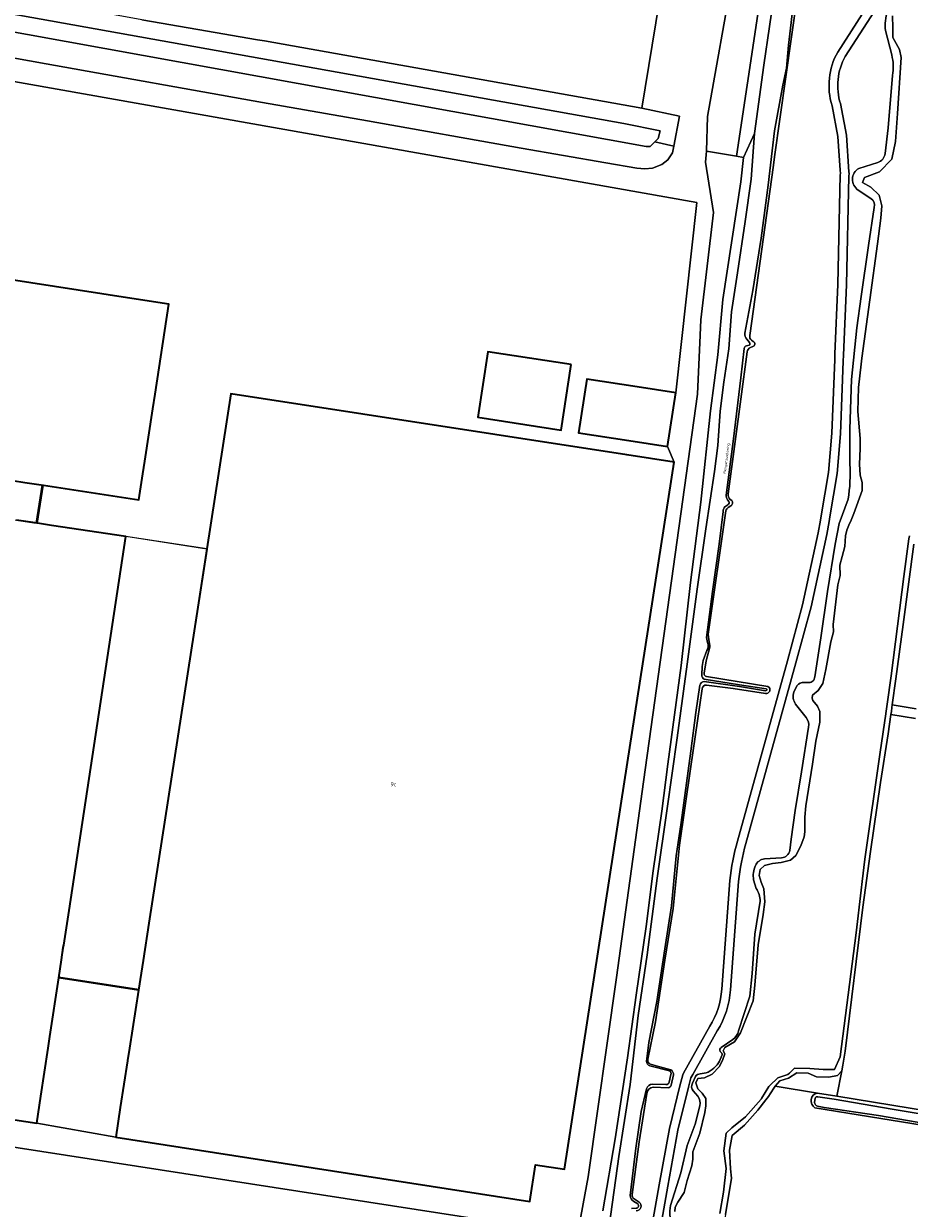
# Model space of a CAD drawing. Header units: metres. Extents: x 149984 to 156489, y 469398 to 478068.
# Tile 622 of 656: x 154388 to 154685, y 470857 to 471254. Entities that reach past the tile are written whole.
import ezdxf
from ezdxf.enums import TextEntityAlignment as Align

# ---------------------------------------------------------------- set-up
doc = ezdxf.new("R2010")
doc.units = ezdxf.units.M
doc.header["$LTSCALE"] = 0.75
for name, color, linetype, lineweight in [('B-WE-GK-BESCHOEIING-G', 252, 'GK-BESCHOEIING-SO', 18), ('B-WE-GR-BEPLANTING_CULTUUR_BOSPLANTSOEN-GV', 252, 'Continuous', 18), ('B-WE-GR-GRAS-GV', 252, 'Continuous', 13), ('B-WE-OG-BEBOUWING-GV', 6, 'Continuous', 35), ('B-WE-OG-BEBOUWING-T18', 1, 'Continuous', 18), ('B-WE-OG-BEBOUWING_LUIFEL-GV', 6, 'Continuous', 18), ('B-WE-OG-BEBOUWING_OVERBOUWING-GV', 6, 'Continuous', 18), ('B-WE-OG-TERREIN_BEGROEID-GV', 252, 'Continuous', 18), ('B-WE-OG-TERREIN_ERF-GV', 252, 'Continuous', 18), ('B-WE-OG-TERREIN_OEVER-GV', 252, 'Continuous', 18), ('B-WE-OG-TOPOGRAFIE-T18', 7, 'Continuous', 18), ('B-WE-OG-WATER-GV', 252, 'Continuous', 18), ('B-WE-OG-WATER_MEER-GV', 252, 'Continuous', 18), ('B-WE-OG-WATER_SLOOT-GV', 252, 'Continuous', 18), ('B-WE-OG-WEG-GV', 252, 'Continuous', 18), ('B-WE-VH-GESLOTENVERHARDING_ASFALT-GV', 252, 'Continuous', 18), ('B-WE-VH-GESLOTENVERHARDING_BETON-GV', 252, 'Continuous', 18)]:
    doc.layers.add(name, color=color, linetype=linetype, lineweight=lineweight)
doc.styles.add('NLCS-ISO-M500-T18', font='NLCS-ISO.ttf', dxfattribs={"height": 0.9})
doc.styles.add('NLCS-ISO-M750-T18', font='NLCS-ISO.ttf', dxfattribs={"height": 1.35})
doc.linetypes.add('GK-BESCHOEIING-SO', pattern='A,18,-3,[1,NLCS.SHX,S=0.6,R=0,X=0,Y=0],-3', length=24)

msp = doc.modelspace()

# ---------------------------------------------------------------- linework, layer by layer
at = {"layer": 'B-WE-GK-BESCHOEIING-G', "flags": 128}
msp.add_lwpolyline([(154633.251, 471217.092), (154636.444, 471239.922), (154640.198, 471265.95), (154643.562, 471289.927)], dxfattribs=at)
at = {"layer": 'B-WE-GR-BEPLANTING_CULTUUR_BOSPLANTSOEN-GV', "flags": 128}
msp.add_lwpolyline([(154626.132, 471271.03), (154617.592, 471222.715), (154617.269, 471211.071), (154627.302, 471209.414), (154634.431, 471256.962)], dxfattribs=at)
at = {"layer": 'B-WE-GR-GRAS-GV', "flags": 128}
for points in [[(154686.669, 471079.519), (154683.078, 471052.585), (154680.654, 471034.449), (154679.462, 471025.722), (154687.505, 471024.378)], [(154687.505, 471024.378), (154679.462, 471025.722), (154679.349, 471024.893), (154679.162, 471023.529), (154679.028, 471022.546), (154679.019, 471022.482), (154687.188, 471021.109)], [(154687.188, 471021.109), (154679.019, 471022.482), (154678.14, 471016.044), (154675.536, 470999.704), (154672.125, 470976.63), (154669.611, 470958.045), (154663.722, 470909.824), (154662.898, 470905.066), (154662.53, 470903.179), (154660.874, 470894.682), (154710.047, 470886.723)], [(154654.426, 470895.726), (154640.244, 470898.022), (154640.025, 470897.683), (154638.572, 470895.442), (154638.003, 470894.564), (154637.158, 470893.494), (154634.439, 470890.046), (154629.921, 470885.019), (154625.848, 470881.519), (154624.894, 470876.619), (154625.276, 470870.383), (154625.657, 470867.265), (154623.628, 470855.09), (154623.401, 470853.726), (154631.122, 470852.287)], [(155219.73, 470756.177), (155229.332, 470754.599), (155230.523, 470754.282), (155231.396, 470757.702), (155231.48, 470758.601), (155231.593, 470759.808), (155231.721, 470761.177), (155232.408, 470768.525), (155234.979, 470796.006), (155234.335, 470797.016), (155234.141, 470797.047), (154653.558, 470890.844)]]:
    msp.add_lwpolyline(points, dxfattribs=at)
msp.add_lwpolyline([(154662.53, 470903.179), (154661.082, 470901.662), (154658.209, 470901.123), (154654.079, 470901.213), (154651.295, 470902.38), (154647.524, 470902.47), (154644.741, 470900.764), (154641.778, 470899.866), (154640.244, 470898.022), (154654.426, 470895.726), (154660.874, 470894.682)], close=True, dxfattribs=at)
at = {"layer": 'B-WE-GR-GRAS-GV'}
msp.add_lwpolyline([(154653.558, 470890.844, -0.7086141), (154654.426, 470895.726)], format="xyb", dxfattribs=at)
at = {"layer": 'B-WE-OG-BEBOUWING-GV', "flags": 128}
for points in [[(154384.762, 471100.841), (154388.895, 471100.206), (154395.06, 471099.259), (154427.081, 471094.342), (154428.416, 471103.039), (154429.069, 471107.29), (154431.771, 471124.885), (154432.515, 471129.729), (154437.141, 471159.86), (154418.952, 471162.666), (154414.602, 471163.337), (154382.97, 471168.216)], [(154238.301, 470909.054), (154392.831, 470885.664), (154394.209, 470894.745), (154396.633, 470910.725), (154397.229, 470914.649), (154400.217, 470934.346), (154401.13, 470940.364), (154401.755, 470944.485), (154401.87, 470945.24), (154403.673, 470956.833), (154422.72, 471082.05), (154397.752, 471085.838), (154393.13, 471086.539), (154386.089, 471087.608)]]:
    msp.add_lwpolyline(points, dxfattribs=at)
for points in [[(154571.871, 471139.679), (154543.925, 471143.949), (154540.571, 471122.004), (154568.517, 471117.733)], [(154593.991, 471132.202), (154577.091, 471134.784), (154574.349, 471116.842), (154591.249, 471114.26), (154604.161, 471112.287), (154606.902, 471130.229)], [(154423.281, 470906.582), (154420.853, 470890.956), (154419.296, 470880.934), (154558.012, 470859.383), (154559.933, 470871.745), (154569.646, 470870.236), (154589.806, 471000), (154606.424, 471106.966), (154590.51, 471109.418), (154457.842, 471129.862), (154449.84, 471077.935), (154449.827, 471077.852), (154430.442, 470952.674), (154428.502, 470940.188), (154427.827, 470935.841), (154426.949, 470930.192), (154423.934, 470910.787), (154423.299, 470906.697)]]:
    msp.add_lwpolyline(points, close=True, dxfattribs=at)
at = {"layer": 'B-WE-OG-BEBOUWING_LUIFEL-GV', "flags": 128}
for points in [[(154339.639, 471094.656), (154392.706, 471086.604), (154394.636, 471099.324), (154341.607, 471107.468)], [(154422.72, 471082.05), (154400.261, 470934.638), (154426.996, 470930.495), (154449.838, 471077.925)]]:
    msp.add_lwpolyline(points, close=True, dxfattribs=at)
at = {"layer": 'B-WE-OG-BEBOUWING_OVERBOUWING-GV', "flags": 128}
for points in [[(154393.13, 471086.539), (154395.06, 471099.259), (154388.895, 471100.206), (154384.762, 471100.841), (154341.278, 471107.519), (154339.333, 471094.702), (154345.449, 471093.774), (154346.26, 471093.651), (154350.579, 471092.996), (154350.93, 471092.943), (154381.111, 471088.363), (154381.84, 471088.253), (154386.089, 471087.608)], [(154401.13, 470940.364), (154400.217, 470934.346), (154426.949, 470930.192), (154427.827, 470935.841), (154428.502, 470940.188), (154430.442, 470952.674), (154449.827, 471077.852), (154422.72, 471082.05), (154403.673, 470956.833), (154401.87, 470945.24), (154401.755, 470944.485)]]:
    msp.add_lwpolyline(points, close=True, dxfattribs=at)
at = {"layer": 'B-WE-OG-TERREIN_BEGROEID-GV', "flags": 128}
msp.add_lwpolyline([(154582.541, 470856.261), (154586.641, 470880.418), (154590.759, 470907.548), (154593.646, 470928.57), (154597.009, 470951.52), (154599.32, 470970.209), (154602.248, 470990.132), (154604.289, 471005.921), (154608.755, 471038.918), (154611.913, 471066.72), (154615.309, 471093.627), (154618.607, 471124.171), (154621.012, 471142.966), (154622.731, 471161.445), (154628.69, 471200.9), (154629.676, 471209.034), (154627.302, 471209.414), (154617.269, 471211.071), (154616.897, 471207.461), (154619.532, 471190.617), (154615.3, 471154.62), (154615.154, 471149.492), (154614.238, 471129.783), (154596.169, 471000), (154587.039, 470934.426), (154577.531, 470867.751), (154573.999, 470848.407)], dxfattribs=at)
at = {"layer": 'B-WE-OG-TERREIN_ERF-GV', "flags": 128}
for points in [[(154386.089, 471087.608), (154393.13, 471086.539), (154397.752, 471085.838), (154422.72, 471082.05), (154403.673, 470956.833), (154401.87, 470945.24), (154401.755, 470944.485), (154401.13, 470940.364), (154400.217, 470934.346), (154397.229, 470914.649), (154396.633, 470910.725), (154394.209, 470894.745), (154392.831, 470885.664), (154419.296, 470880.934), (154420.853, 470890.956), (154423.281, 470906.582), (154423.299, 470906.697), (154423.934, 470910.787), (154426.949, 470930.192), (154427.827, 470935.841), (154428.502, 470940.188), (154430.442, 470952.674), (154449.827, 471077.852), (154449.84, 471077.935), (154457.842, 471129.862), (154590.51, 471109.418), (154606.424, 471106.966), (154604.161, 471112.287), (154591.249, 471114.26), (154574.349, 471116.842), (154577.091, 471134.784), (154593.991, 471132.202), (154606.902, 471130.229), (154613.995, 471193.986), (154045.35, 471294.683)], [(154428.063, 471255.136), (154446.86, 471251.881), (154466.827, 471248.4), (154469.106, 471248.022), (154595.52, 471225.554), (154603.693, 471275.247)], [(154382.97, 471168.216), (154414.602, 471163.337), (154418.952, 471162.666), (154437.141, 471159.86), (154432.515, 471129.729), (154431.771, 471124.885), (154429.069, 471107.29), (154428.416, 471103.039), (154427.081, 471094.342), (154395.06, 471099.259), (154388.895, 471100.206), (154384.762, 471100.841)]]:
    msp.add_lwpolyline(points, dxfattribs=at)
for points in [[(154571.871, 471139.679), (154568.517, 471117.733), (154540.571, 471122.004), (154543.925, 471143.949)], [(154175.121, 470877.436), (154362.265, 470847.109), (154546.312, 470817.457), (154569.43, 470813.758), (154573.999, 470848.407), (154145.072, 470914.769), (154140.26, 470884.202), (154140.151, 470883.821), (154139.967, 470883.149), (154145.981, 470882.171)]]:
    msp.add_lwpolyline(points, close=True, dxfattribs=at)
at = {"layer": 'B-WE-OG-TERREIN_OEVER-GV', "flags": 128}
for points in [[(154633.251, 471217.092), (154636.444, 471239.922), (154640.198, 471265.95), (154643.562, 471289.927), (154648.719, 471327.607), (154649.864, 471335.31), (154652.848, 471355.94), (154656.227, 471379.636), (154659.403, 471402.36), (154659.954, 471406.326), (154656.905, 471403.718), (154655.959, 471403.857), (154649.659, 471355.784), (154641.478, 471301.837), (154634.431, 471256.962), (154627.302, 471209.414), (154629.676, 471209.034)], [(154469.106, 471248.022), (154466.827, 471248.4), (154446.86, 471251.881), (154428.063, 471255.136), (154399.335, 471260.315), (154351.849, 471269.097), (154320.571, 471274.79), (154314.469, 471275.93), (154313.47, 471271.282), (154313.408, 471271.032), (154309.211, 471271.944), (154308.831, 471270.399), (154313.166, 471269.975), (154589.509, 471220.337), (154601.691, 471217.972), (154601.006, 471215.374), (154599.888, 471214.208), (154606.299, 471212.842), (154608.199, 471222.874), (154595.52, 471225.554)], [(154606.299, 471212.842), (154599.888, 471214.208), (154598.397, 471212.653), (154597.051, 471212.633), (154311.887, 471264.385), (154307.547, 471265.185), (154307.135, 471263.512), (154311.452, 471262.487), (154311.082, 471259.644), (154311.015, 471258.747), (154311.604, 471257.052), (154312.268, 471256.075), (154313.973, 471255.129), (154395.967, 471240.319), (154468.459, 471227.465), (154503.618, 471221.328), (154555.126, 471212.176), (154583.468, 471207.17), (154593.904, 471205.421), (154596.606, 471205.159), (154599.08, 471205.422), (154602.288, 471206.713), (154604.253, 471208.207), (154605.863, 471210.538)]]:
    msp.add_lwpolyline(points, close=True, dxfattribs=at)
for points in [[(154646.637, 471262.88), (154644.685, 471246.638), (154644.034, 471238.863), (154642.788, 471233.276), (154640.022, 471217.9), (154637.857, 471199.767), (154635.545, 471182.014), (154632.773, 471164.426), (154630.058, 471150.138)], [(154631.75, 471149.42), (154639.62, 471206.42), (154640.03, 471209.28), (154647.619, 471262.878)], [(154606.641, 470856.114), (154606.751, 470857.487), (154607.63, 470859.19), (154609.717, 470862.43), (154610.706, 470866.44), (154612.299, 470871.383), (154612.628, 470873.635), (154612.628, 470876.107), (154615.045, 470882.313), (154616.693, 470889.289), (154616.967, 470891.431), (154616.967, 470893.957), (154615.759, 470895.66), (154614.276, 470897.143), (154613.617, 470899.12), (154614.276, 470900.603), (154616.583, 470900.823), (154619.109, 470902.086), (154621.636, 470904.613), (154622.734, 470907.03), (154623.393, 470908.842), (154622.789, 470909.886), (154623.339, 470910.984), (154626.579, 470912.852), (154628.666, 470915.873), (154632.841, 470926.583), (154633.39, 470931.856), (154634.488, 470945.422), (154636.191, 470955.584), (154636.795, 470959.813), (154636.466, 470964.152), (154635.532, 470966.349), (154634.873, 470968.601), (154635.202, 470970.633), (154636.63, 470971.951), (154639.377, 470972.665), (154642.288, 470972.94), (154645.364, 470973.709), (154647.121, 470975.247), (154648.879, 470978.542), (154649.977, 470981.563), (154650.197, 470983.266), (154650.142, 470988.099), (154650.527, 470991.944), (154652.724, 471005.895), (154653.822, 471013.53), (154655.195, 471019.956), (154655.14, 471023.471), (154654.426, 471025.284), (154652.847, 471027.157), (154652.669, 471027.92), (154652.783, 471029.02), (154654.591, 471030.557), (154656.184, 471032.863), (154657.172, 471037.587), (154658.875, 471046.869), (154659.809, 471050.165), (154659.699, 471052.636), (154661.182, 471065.873), (154662.006, 471069.059), (154661.841, 471072.519), (154662.665, 471075.376), (154663.544, 471078.781), (154663.764, 471082.296), (154664.258, 471084.273), (154664.965, 471085.935), (154665.673, 471087.598), (154666.62, 471089.821), (154669.421, 471097.455), (154669.421, 471100.147), (154668.762, 471102.618), (154668.487, 471106.353), (154668.707, 471111.571), (154668.652, 471114.922), (154667.938, 471123.929), (154668.103, 471132.003), (154669.046, 471139.794), (154669.291, 471141.818), (154671.931, 471161.297), (154674.5, 471180.096), (154675.582, 471188.685), (154675.988, 471192.81), (154675.109, 471196.394), (154672.269, 471199.099), (154669.496, 471200.654), (154670.105, 471202.345), (154675.177, 471204.17), (154679.369, 471208.431), (154680.586, 471214.382), (154681.263, 471223.714), (154682.48, 471242.446), (154681.871, 471245.151), (154679.64, 471249.208), (154679.64, 471252.454), (154679.504, 471256.444)], [(154677.149, 471251.5), (154679.287, 471243.326)], [(154679.508, 471236.445), (154678.058, 471218.967), (154677.07, 471210.331)], [(154583.455, 470843.187), (154587.854, 470874.463), (154591.675, 470898.637), (154594.355, 470921.738), (154597.355, 470942.017), (154600.705, 470967.668), (154604.05, 470990.973), (154607.376, 471014.674), (154610.798, 471039.302), (154614.124, 471064.481), (154616.973, 471084.642), (154619.897, 471103.824), (154621.043, 471112.55), (154621.761, 471124.115), (154623.041, 471133.773), (154624.706, 471144.965), (154625.635, 471157.322), (154627.583, 471170.413), (154630.135, 471187.59), (154632.18, 471201.785), (154633.251, 471217.092), (154629.676, 471209.034), (154628.69, 471200.9), (154622.731, 471161.445), (154621.012, 471142.966), (154618.607, 471124.171), (154615.309, 471093.627), (154611.913, 471066.72), (154608.755, 471038.918), (154604.289, 471005.921), (154602.248, 470990.132), (154599.32, 470970.209), (154597.009, 470951.52), (154593.646, 470928.57), (154590.759, 470907.548), (154586.641, 470880.418), (154582.541, 470856.261)], [(154674.59, 471207.318), (154668.208, 471205.359)], [(154668.036, 471198.101), (154672.33, 471195.279)], [(154673.37, 471192.257), (154671.443, 471179.542), (154669.046, 471162.419), (154667.542, 471151.994), (154665.764, 471134.722), (154665.254, 471118.059), (154665.287, 471106.34)], [(154629.884, 471145.068), (154628.761, 471135.203), (154626.299, 471114.814), (154623.83, 471095.995)], [(154631.502, 471146.156), (154630.606, 471145.97)], [(154630.685, 471148.213), (154631.632, 471147.05)], [(154631.93, 471145.385), (154632.706, 471145.672)], [(154632.901, 471147.434), (154632.31, 471147.813)], [(154624.518, 471096.39), (154630.865, 471143.903)], [(154624.303, 471094.412), (154624.701, 471093.849)], [(154625.695, 471094.127), (154625.181, 471094.507)], [(154664.678, 471094.628), (154661.702, 471086.473), (154660.347, 471079.54), (154657.713, 471063.71), (154655.55, 471048.128), (154653.466, 471035.109)], [(154616.451, 471036.308), (154617.119, 471040.453), (154618.377, 471045.008), (154618.392, 471045.656), (154618.014, 471047.543), (154617.829, 471049.455), (154623.696, 471090.643)], [(154622.801, 471090.485), (154621.439, 471079.53), (154619.226, 471063.727), (154617.27, 471048.25), (154617.511, 471046.612)], [(154624.387, 471092.735), (154623.379, 471091.985)], [(154624.518, 471091.867), (154625.338, 471092.378)], [(154685.217, 471082.376), (154685.065, 471081.288), (154683.313, 471068.747), (154679.132, 471035.435), (154677.736, 471026.011), (154677.61, 471025.163), (154677.268, 471022.856), (154677.257, 471022.78), (154675.355, 471009.945), (154670.23, 470974.069), (154669.366, 470966.54), (154669.041, 470963.706), (154667.398, 470949.388), (154662.003, 470907.849), (154660.115, 470903.668), (154656.339, 470903.668), (154651.888, 470903.938), (154646.763, 470904.073), (154645.051, 470902.461), (154644.471, 470901.915), (154641.099, 470900.836), (154638.452, 470898.305), (154638.115, 470897.982), (154635.642, 470893.88), (154635.534, 470893.756), (154630.309, 470887.753), (154625.724, 470884.112), (154623.836, 470882.359), (154623.026, 470876.424), (154623.836, 470870.49), (154622.891, 470862.533), (154621.652, 470855.404)], [(154623.628, 470855.09), (154625.657, 470867.265), (154625.276, 470870.383), (154624.894, 470876.619), (154625.848, 470881.519), (154629.921, 470885.019), (154634.439, 470890.046), (154637.158, 470893.494), (154638.003, 470894.564), (154638.572, 470895.442), (154640.025, 470897.683), (154640.244, 470898.022), (154641.778, 470899.866), (154644.741, 470900.764), (154647.524, 470902.47), (154651.295, 470902.38), (154654.079, 470901.213), (154658.209, 470901.123), (154661.082, 470901.662), (154662.53, 470903.179), (154662.898, 470905.066), (154663.722, 470909.824), (154669.611, 470958.045), (154672.125, 470976.63), (154675.536, 470999.704), (154678.14, 471016.044), (154679.019, 471022.482), (154679.028, 471022.546), (154679.162, 471023.529), (154679.349, 471024.893), (154679.462, 471025.722), (154680.654, 471034.449), (154683.078, 471052.585), (154686.669, 471079.519)], [(154617.296, 471043.903), (154616.077, 471040.625), (154615.799, 471038.627), (154615.616, 471035.768)], [(154616.447, 471034.296), (154628.234, 471032.474), (154637.188, 471031.12)], [(154637.825, 471031.863), (154617.174, 471035.251)], [(154615.021, 471032.334), (154613.634, 471023.124), (154611.93, 471010.21), (154608.708, 470986.38), (154607.058, 470975.229), (154605.537, 470958.396), (154603.241, 470944.001), (154600.561, 470926.455), (154597.905, 470912.657), (154597.146, 470906.295)], [(154597.58, 470907.076), (154600.163, 470919.642), (154603.299, 470940.249), (154606.061, 470957.525), (154608.199, 470978.795), (154611.851, 471004.297), (154615.729, 471031.076)], [(154637.003, 471030.458), (154628.25, 471031.875), (154616.45, 471033.517)], [(154617.232, 471032.372), (154626.178, 471031.16), (154636.95, 471029.529)], [(154647.638, 471032.203), (154646.522, 471030.041)], [(154651.618, 471033.209), (154649.909, 471033.23)], [(154647.03, 471025.974), (154650.664, 471021.459)], [(154651.351, 471018.279), (154649.058, 471003.331), (154646.954, 470990.394), (154645.644, 470980.728), (154645.117, 470976.997)], [(154642.364, 470974.513), (154636.67, 470974.197)], [(154633.012, 470967.13), (154633.896, 470964.217)], [(154635.214, 470960.038), (154633.41, 470948.997), (154632.487, 470935.797), (154631.708, 470928.175), (154627.98, 470916.546)], [(154626.05, 470913.702), (154622.184, 470911.036)], [(154622.376, 470908.288), (154621.604, 470906.479)], [(154621.813, 470909.708), (154622.207, 470909.266)], [(154598.239, 470904.878), (154604.838, 470903.151)], [(154605.277, 470903.477), (154600.317, 470904.813), (154598.422, 470905.402)], [(154605.266, 470901.937), (154604.74, 470899.409)], [(154605.411, 470898.431), (154606.217, 470901.825)], [(154613.495, 470901.299), (154612.496, 470899.105)], [(154617.129, 470902.471), (154615.062, 470902.172)], [(154597.164, 470897.204), (154595.359, 470889.58), (154593.542, 470877.343), (154591.609, 470861.499)], [(154592.272, 470861.828), (154594.673, 470879.391), (154597.286, 470895.654)], [(154603.643, 470898.636), (154599.164, 470898.688)], [(154599.362, 470897.762), (154604.428, 470897.464)], [(154612.767, 470896.486), (154614.356, 470894.713)], [(154873.942, 470859.897), (154874.008, 470860.31), (154873.293, 470860.613), (154864.376, 470861.738), (154808.782, 470870.816), (154710.047, 470886.723), (154660.874, 470894.682), (154654.426, 470895.726)], [(154615.012, 470891.501), (154613.403, 470885.278), (154610.778, 470878.166), (154608.683, 470869.071), (154605.115, 470858.054), (154604.986, 470856.346), (154605.13, 470849.559), (154603.998, 470836.902), (154603.185, 470825.984)], [(154653.399, 470892.604), (154653.589, 470894.03)], [(154653.558, 470890.844), (155234.141, 470797.047), (155234.335, 470797.016), (155234.033, 470797.753), (155227.165, 470799.078), (155211.869, 470801.472), (155192.98, 470804.594), (155174.594, 470807.523), (155155.703, 470810.538), (155136.419, 470813.712), (155117.685, 470816.664), (155098.635, 470819.881), (155081.829, 470822.543), (155070.127, 470824.504), (155055.11, 470826.969), (155041.936, 470829.229), (155031.5, 470830.736)], [(155031.5, 470830.736), (155009.531, 470834.232), (154987.281, 470837.91), (154967.722, 470841.127), (154946.955, 470844.413), (154929.017, 470847.249), (154913.902, 470849.571), (154899.135, 470851.835), (154886.773, 470853.682), (154876.389, 470855.615), (154871.197, 470856.292), (154866.264, 470857.281), (154852.302, 470859.579), (154838.187, 470861.767), (154818.3, 470864.694), (154793.537, 470868.889), (154773.57, 470872.208), (154751.073, 470875.868), (154730.783, 470879.354), (154709.321, 470882.516), (154691.018, 470885.463), (154674.837, 470888.227), (154656.693, 470890.867), (154654.381, 470891.394)], [(154654.496, 470894.49), (154659.968, 470893.732), (154679.382, 470890.331), (154701.577, 470886.683), (154723.07, 470882.989), (154745.68, 470879.548), (154767.315, 470876.195), (154788.164, 470873.149), (154807.655, 470869.853), (154826.371, 470866.61), (154842.409, 470864.161), (154855.061, 470862.101), (154862.522, 470860.564), (154872.872, 470859.504)], [(154592.868, 470859.474), (154594.202, 470858.685)], [(154594.721, 470859.207), (154592.994, 470860.306)], [(154593.709, 470857.159), (154592.144, 470857.057)]]:
    msp.add_lwpolyline(points, dxfattribs=at)
at = {"layer": 'B-WE-OG-TERREIN_OEVER-GV'}
for points in [[(154677.968, 471258.014, 0.127336), (154677.149, 471251.5)], [(154679.287, 471243.326, -0.1044995), (154679.508, 471236.445)], [(154677.07, 471210.331, -0.2906645), (154674.59, 471207.318)], [(154668.208, 471205.359, 0.5461432), (154668.036, 471198.101)], [(154672.33, 471195.279, -0.3312804), (154673.37, 471192.257)], [(154630.058, 471150.138, 0.2477363), (154630.685, 471148.213)], [(154632.31, 471147.813, -0.3265378), (154631.75, 471149.42)], [(154630.606, 471145.97, 0.2911644), (154629.884, 471145.068)], [(154630.865, 471143.903, -0.2135749), (154631.93, 471145.385)], [(154631.632, 471147.05, -0.5172314), (154631.502, 471146.156)], [(154632.706, 471145.672, 0.647297), (154632.901, 471147.434)], [(154665.287, 471106.34, -0.052152), (154664.678, 471094.628)], [(154623.83, 471095.995, 0.1753713), (154624.303, 471094.412)], [(154624.701, 471093.849, -0.4566754), (154624.387, 471092.735)], [(154625.181, 471094.507, -0.2132591), (154624.518, 471096.39)], [(154625.338, 471092.378, 0.4794508), (154625.695, 471094.127)], [(154623.379, 471091.985, 0.1640908), (154622.801, 471090.485)], [(154623.696, 471090.643, -0.2035331), (154624.518, 471091.867)], [(154617.511, 471046.612, -0.2714544), (154617.296, 471043.903)], [(154615.616, 471035.768, 0.2616071), (154616.447, 471034.296)], [(154617.174, 471035.251, -0.4060807), (154616.451, 471036.308)], [(154653.466, 471035.109, -0.4348687), (154651.618, 471033.209)], [(154616.45, 471033.517, 0.3506795), (154615.021, 471032.334)], [(154615.729, 471031.076, -0.3681575), (154617.232, 471032.372)], [(154636.95, 471029.529, 0.8590881), (154637.825, 471031.863)], [(154637.188, 471031.12, -0.9821977), (154637.003, 471030.458)], [(154646.522, 471030.041, 0.2260928), (154647.03, 471025.974)], [(154649.909, 471033.23, 0.2507604), (154647.638, 471032.203)], [(154650.664, 471021.459, -0.2319416), (154651.351, 471018.279)], [(154636.67, 470974.197, 0.2575049), (154633.595, 470971.901)], [(154645.117, 470976.997, -0.3626461), (154642.364, 470974.513)], [(154633.595, 470971.901, 0.1505797), (154633.012, 470967.13)], [(154633.896, 470964.217, -0.1354728), (154635.214, 470960.038)], [(154627.98, 470916.546, -0.1576932), (154626.05, 470913.702)], [(154622.184, 470911.036, 0.4768833), (154621.813, 470909.708)], [(154598.422, 470905.402, -0.3379537), (154597.58, 470907.076)], [(154622.207, 470909.266, -0.3077687), (154622.376, 470908.288)], [(154597.146, 470906.295, 0.3455127), (154598.239, 470904.878)], [(154604.838, 470903.151, -0.3917122), (154605.266, 470901.937)], [(154606.217, 470901.825, 0.3038424), (154605.277, 470903.477)], [(154621.604, 470906.479, -0.1778589), (154617.129, 470902.471)], [(154604.74, 470899.409, -0.4277527), (154603.643, 470898.636)], [(154612.496, 470899.105, 0.2999597), (154612.767, 470896.486)], [(154615.062, 470902.172, 0.2304569), (154613.495, 470901.299)], [(154599.164, 470898.688, 0.3114271), (154597.164, 470897.204)], [(154597.286, 470895.654, -0.3594732), (154599.362, 470897.762)], [(154604.428, 470897.464, 0.2944156), (154605.411, 470898.431)], [(154654.426, 470895.726, 0.7086141), (154653.558, 470890.844)], [(154614.356, 470894.713, -0.2236198), (154615.012, 470891.501)], [(154654.381, 470891.394, -0.2932251), (154653.399, 470892.604)], [(154653.589, 470894.03, -0.4349013), (154654.496, 470894.49)], [(154591.609, 470861.499, 0.2585051), (154592.868, 470859.474)], [(154592.994, 470860.306, -0.2877831), (154592.272, 470861.828)], [(154593.699, 470856.325, 0.6818188), (154594.721, 470859.207)], [(154594.202, 470858.685, -0.6182141), (154593.709, 470857.159)]]:
    msp.add_lwpolyline(points, format="xyb", dxfattribs=at)
at = {"layer": 'B-WE-OG-WATER-GV', "flags": 128}
for points in [[(154679.504, 471256.444), (154679.64, 471252.454), (154679.64, 471249.208), (154681.871, 471245.151), (154682.48, 471242.446), (154681.263, 471223.714), (154680.586, 471214.382), (154679.369, 471208.431), (154675.177, 471204.17), (154670.105, 471202.345), (154669.496, 471200.654), (154672.269, 471199.099), (154675.109, 471196.394), (154675.988, 471192.81), (154675.582, 471188.685), (154674.5, 471180.096), (154671.931, 471161.297), (154669.291, 471141.818), (154669.046, 471139.794), (154668.103, 471132.003), (154667.938, 471123.929), (154668.652, 471114.922), (154668.707, 471111.571), (154668.487, 471106.353), (154668.762, 471102.618), (154669.421, 471100.147), (154669.421, 471097.455), (154666.62, 471089.821), (154665.673, 471087.598), (154664.965, 471085.935), (154664.258, 471084.273), (154663.764, 471082.296), (154663.544, 471078.781), (154662.665, 471075.376), (154661.841, 471072.519), (154662.006, 471069.059), (154661.182, 471065.873), (154659.699, 471052.636), (154659.809, 471050.165), (154658.875, 471046.869), (154657.172, 471037.587), (154656.184, 471032.863), (154654.591, 471030.557), (154652.783, 471029.02), (154652.669, 471027.92), (154652.847, 471027.157), (154654.426, 471025.284), (154655.14, 471023.471), (154655.195, 471019.956), (154653.822, 471013.53), (154652.724, 471005.895), (154650.527, 470991.944), (154650.142, 470988.099), (154650.197, 470983.266), (154649.977, 470981.563), (154648.879, 470978.542), (154647.121, 470975.247), (154645.364, 470973.709), (154642.288, 470972.94), (154639.377, 470972.665), (154636.63, 470971.951), (154635.202, 470970.633), (154634.873, 470968.601), (154635.532, 470966.349), (154636.466, 470964.152), (154636.795, 470959.813), (154636.191, 470955.584), (154634.488, 470945.422), (154633.39, 470931.856), (154632.841, 470926.583), (154628.666, 470915.873), (154626.579, 470912.852), (154623.339, 470910.984), (154622.789, 470909.886), (154623.393, 470908.842), (154622.734, 470907.03), (154621.636, 470904.613), (154619.109, 470902.086), (154616.583, 470900.823), (154614.276, 470900.603), (154613.617, 470899.12), (154614.276, 470897.143), (154615.759, 470895.66), (154616.967, 470893.957), (154616.967, 470891.431), (154616.693, 470889.289), (154615.045, 470882.313), (154612.628, 470876.107), (154612.628, 470873.635), (154612.299, 470871.383), (154610.706, 470866.44), (154609.717, 470862.43), (154607.63, 470859.19), (154606.751, 470857.487), (154606.641, 470856.114)], [(154621.652, 470855.404), (154622.891, 470862.533), (154623.836, 470870.49), (154623.026, 470876.424), (154623.836, 470882.359), (154625.724, 470884.112), (154630.309, 470887.753), (154635.534, 470893.756), (154635.642, 470893.88), (154638.115, 470897.982), (154638.452, 470898.305), (154641.099, 470900.836), (154644.471, 470901.915), (154645.051, 470902.461), (154646.763, 470904.073), (154651.888, 470903.938), (154656.339, 470903.668), (154660.115, 470903.668), (154662.003, 470907.849), (154667.398, 470949.388), (154669.041, 470963.706), (154669.366, 470966.54), (154670.23, 470974.069), (154675.355, 471009.945), (154677.257, 471022.78), (154677.268, 471022.856), (154677.61, 471025.163), (154677.736, 471026.011), (154679.132, 471035.435), (154683.313, 471068.747), (154685.065, 471081.288), (154685.217, 471082.376)]]:
    msp.add_lwpolyline(points, dxfattribs=at)
at = {"layer": 'B-WE-OG-WATER_MEER-GV', "flags": 128}
msp.add_lwpolyline([(154311.887, 471264.385), (154597.051, 471212.633), (154598.397, 471212.653), (154599.888, 471214.208), (154601.006, 471215.374), (154601.691, 471217.972), (154589.509, 471220.337), (154313.166, 471269.975)], dxfattribs=at)
at = {"layer": 'B-WE-OG-WATER_SLOOT-GV', "flags": 128}
for points in [[(154640.198, 471265.95), (154636.444, 471239.922), (154633.251, 471217.092), (154632.18, 471201.785), (154630.135, 471187.59), (154627.583, 471170.413), (154625.635, 471157.322), (154624.706, 471144.965), (154623.041, 471133.773), (154621.761, 471124.115), (154621.043, 471112.55), (154619.897, 471103.824), (154616.973, 471084.642), (154614.124, 471064.481), (154610.798, 471039.302), (154607.376, 471014.674), (154604.05, 470990.973), (154600.705, 470967.668), (154597.355, 470942.017), (154594.355, 470921.738), (154591.675, 470898.637), (154587.854, 470874.463), (154583.455, 470843.187)], [(154630.058, 471150.138), (154632.773, 471164.426), (154635.545, 471182.014), (154637.857, 471199.767), (154640.022, 471217.9), (154642.788, 471233.276), (154644.034, 471238.863), (154644.685, 471246.638), (154646.637, 471262.88)], [(154623.83, 471095.995), (154626.299, 471114.814), (154628.761, 471135.203), (154629.884, 471145.068)], [(154630.606, 471145.97), (154631.502, 471146.156)], [(154631.632, 471147.05), (154630.685, 471148.213)], [(154624.701, 471093.849), (154624.303, 471094.412)], [(154617.511, 471046.612), (154617.27, 471048.25), (154619.226, 471063.727), (154621.439, 471079.53), (154622.801, 471090.485)], [(154623.379, 471091.985), (154624.387, 471092.735)], [(154615.616, 471035.768), (154615.799, 471038.627), (154616.077, 471040.625), (154617.296, 471043.903)], [(154637.188, 471031.12), (154628.234, 471032.474), (154616.447, 471034.296)], [(154597.146, 470906.295), (154597.905, 470912.657), (154600.561, 470926.455), (154603.241, 470944.001), (154605.537, 470958.396), (154607.058, 470975.229), (154608.708, 470986.38), (154611.93, 471010.21), (154613.634, 471023.124), (154615.021, 471032.334)], [(154616.45, 471033.517), (154628.25, 471031.875), (154637.003, 471030.458)], [(154604.838, 470903.151), (154598.239, 470904.878)], [(154604.74, 470899.409), (154605.266, 470901.937)], [(154591.609, 470861.499), (154593.542, 470877.343), (154595.359, 470889.58), (154597.164, 470897.204)], [(154599.164, 470898.688), (154603.643, 470898.636)], [(154653.589, 470894.03), (154653.399, 470892.604)], [(154654.381, 470891.394), (154656.693, 470890.867), (154674.837, 470888.227), (154691.018, 470885.463)], [(154872.872, 470859.504), (154862.522, 470860.564), (154855.061, 470862.101), (154842.409, 470864.161), (154826.371, 470866.61), (154807.655, 470869.853), (154788.164, 470873.149), (154767.315, 470876.195), (154745.68, 470879.548), (154723.07, 470882.989), (154701.577, 470886.683), (154679.382, 470890.331), (154659.968, 470893.732), (154654.496, 470894.49)], [(154594.202, 470858.685), (154592.868, 470859.474)], [(154592.144, 470857.057), (154593.709, 470857.159)]]:
    msp.add_lwpolyline(points, dxfattribs=at)
at = {"layer": 'B-WE-OG-WATER_SLOOT-GV'}
for points in [[(154630.685, 471148.213, -0.2477363), (154630.058, 471150.138)], [(154629.884, 471145.068, -0.2911644), (154630.606, 471145.97)], [(154631.502, 471146.156, 0.5172314), (154631.632, 471147.05)], [(154624.303, 471094.412, -0.1753713), (154623.83, 471095.995)], [(154624.387, 471092.735, 0.4566754), (154624.701, 471093.849)], [(154622.801, 471090.485, -0.1640908), (154623.379, 471091.985)], [(154617.296, 471043.903, 0.2714544), (154617.511, 471046.612)], [(154616.447, 471034.296, -0.2616071), (154615.616, 471035.768)], [(154615.021, 471032.334, -0.3506795), (154616.45, 471033.517)], [(154637.003, 471030.458, 0.9821977), (154637.188, 471031.12)], [(154598.239, 470904.878, -0.3455127), (154597.146, 470906.295)], [(154605.266, 470901.937, 0.3917122), (154604.838, 470903.151)], [(154603.643, 470898.636, 0.4277527), (154604.74, 470899.409)], [(154597.164, 470897.204, -0.3114271), (154599.164, 470898.688)], [(154653.399, 470892.604, 0.2932251), (154654.381, 470891.394)], [(154654.496, 470894.49, 0.4349013), (154653.589, 470894.03)], [(154592.868, 470859.474, -0.2585051), (154591.609, 470861.499)], [(154593.709, 470857.159, 0.6182141), (154594.202, 470858.685)]]:
    msp.add_lwpolyline(points, format="xyb", dxfattribs=at)
at = {"layer": 'B-WE-OG-WEG-GV', "flags": 128}
for points in [[(154661.169, 471244.325), (154672.14, 471261.355), (154672.307, 471261.615), (154672.936, 471262.456), (154692.511, 471288.625), (154698.775, 471302.695), (154699.737, 471304.854), (154700.685, 471306.984), (154711.043, 471324.773), (154717.739, 471338.562), (154726.537, 471365.698), (154726.665, 471366.092), (154726.343, 471368.32), (154719.239, 471417.467)], [(154702.717, 471304.375), (154701.752, 471302.207), (154695.043, 471287.139), (154676.212, 471261.965), (154675.301, 471260.746), (154674.705, 471259.949), (154663.677, 471242.83)], [(154647.619, 471262.878), (154640.03, 471209.28), (154639.62, 471206.42), (154631.75, 471149.42)], [(154679.287, 471243.326), (154677.149, 471251.5)], [(154677.07, 471210.331), (154678.058, 471218.967), (154679.508, 471236.445)], [(154662.108, 471227.033), (154664.129, 471216.443), (154664.949, 471204.2), (154664.983, 471203.698), (154664.96, 471202.733), (154664.101, 471166.393), (154663.145, 471142.799), (154663.066, 471140.855), (154662.08, 471116.524), (154660.966, 471103.165), (154658.532, 471088.644), (154658.275, 471087.111), (154657.541, 471082.727), (154652.238, 471058.536), (154647.184, 471039.747), (154630.434, 470979.264)], [(154655.401, 471087.616), (154655.645, 471089.067), (154658.068, 471103.528), (154659.167, 471116.704), (154660.167, 471141.369), (154660.244, 471143.263), (154661.185, 471166.487), (154662.054, 471203.25), (154662.063, 471203.635), (154661.991, 471204.709), (154661.23, 471216.071), (154659.272, 471226.328)], [(154668.208, 471205.359), (154674.59, 471207.318)], [(154672.33, 471195.279), (154668.036, 471198.101)], [(154665.287, 471106.34), (154665.254, 471118.059), (154665.764, 471134.722), (154667.542, 471151.994), (154669.046, 471162.419), (154671.443, 471179.542), (154673.37, 471192.257)], [(154632.706, 471145.672), (154631.93, 471145.385)], [(154632.31, 471147.813), (154632.901, 471147.434)], [(154630.865, 471143.903), (154624.518, 471096.39)], [(154625.181, 471094.507), (154625.695, 471094.127)], [(154653.466, 471035.109), (154655.55, 471048.128), (154657.713, 471063.71), (154660.347, 471079.54), (154661.702, 471086.473), (154664.678, 471094.628)], [(154623.696, 471090.643), (154617.829, 471049.455), (154618.014, 471047.543), (154618.392, 471045.656), (154618.377, 471045.008), (154617.119, 471040.453), (154616.451, 471036.308)], [(154625.338, 471092.378), (154624.518, 471091.867)], [(154627.627, 470980.061), (154644.369, 471040.515), (154649.403, 471059.228), (154654.675, 471083.281), (154655.401, 471087.616)], [(154617.174, 471035.251), (154637.825, 471031.863)], [(154615.729, 471031.076), (154611.851, 471004.297), (154608.199, 470978.795), (154606.061, 470957.525), (154603.299, 470940.249), (154600.163, 470919.642), (154597.58, 470907.076)], [(154636.95, 471029.529), (154626.178, 471031.16), (154617.232, 471032.372)], [(154646.522, 471030.041), (154647.638, 471032.203)], [(154649.909, 471033.23), (154651.618, 471033.209)], [(154650.664, 471021.459), (154647.03, 471025.974)], [(154645.117, 470976.997), (154645.644, 470980.728), (154646.954, 470990.394), (154649.058, 471003.331), (154651.351, 471018.279)], [(154636.67, 470974.197), (154642.364, 470974.513)], [(154622.332, 470930.532), (154625.02, 470966.903)], [(154627.926, 470966.638), (154625.242, 470930.327)], [(154633.896, 470964.217), (154633.012, 470967.13)], [(154627.98, 470916.546), (154631.708, 470928.175), (154632.487, 470935.797), (154633.41, 470948.997), (154635.214, 470960.038)], [(154582.73, 470726.185), (154582.313, 470748.511), (154584.035, 470767.07), (154601.346, 470865.044), (154604.802, 470883.889), (154608.347, 470898.156), (154609.274, 470901.889), (154609.556, 470902.394), (154618.328, 470918.09)], [(154620.843, 470916.609), (154612.646, 470901.941), (154612.011, 470900.807), (154611.24, 470897.703), (154607.655, 470883.274), (154604.218, 470864.527), (154586.929, 470766.681), (154585.233, 470748.403), (154585.646, 470726.282)], [(154622.184, 470911.036), (154626.05, 470913.702)], [(154621.604, 470906.479), (154622.376, 470908.288)], [(154622.207, 470909.266), (154621.813, 470909.708)], [(154598.422, 470905.402), (154600.317, 470904.813), (154605.277, 470903.477)], [(154606.217, 470901.825), (154605.411, 470898.431)], [(154612.496, 470899.105), (154613.495, 470901.299)], [(154615.062, 470902.172), (154617.129, 470902.471)], [(154597.286, 470895.654), (154594.673, 470879.391), (154592.272, 470861.828)], [(154604.428, 470897.464), (154599.362, 470897.762)], [(154614.356, 470894.713), (154612.767, 470896.486)], [(154603.185, 470825.984), (154603.998, 470836.902), (154605.13, 470849.559), (154604.986, 470856.346), (154605.115, 470858.054), (154608.683, 470869.071), (154610.778, 470878.166), (154613.403, 470885.278), (154615.012, 470891.501)], [(154592.994, 470860.306), (154594.721, 470859.207)]]:
    msp.add_lwpolyline(points, dxfattribs=at)
at = {"layer": 'B-WE-OG-WEG-GV'}
for points in [[(154677.149, 471251.5, -0.127336), (154677.968, 471258.014)], [(154659.272, 471226.328, -0.2028681), (154661.169, 471244.325)], [(154663.677, 471242.83, 0.203643), (154662.108, 471227.033)], [(154679.508, 471236.445, 0.1044995), (154679.287, 471243.326)], [(154674.59, 471207.318, 0.2906645), (154677.07, 471210.331)], [(154668.036, 471198.101, -0.5461432), (154668.208, 471205.359)], [(154673.37, 471192.257, 0.3312804), (154672.33, 471195.279)], [(154631.75, 471149.42, 0.3265378), (154632.31, 471147.813)], [(154631.93, 471145.385, 0.2135749), (154630.865, 471143.903)], [(154632.901, 471147.434, -0.647297), (154632.706, 471145.672)], [(154664.678, 471094.628, 0.052152), (154665.287, 471106.34)], [(154624.518, 471096.39, 0.2132591), (154625.181, 471094.507)], [(154625.695, 471094.127, -0.4794508), (154625.338, 471092.378)], [(154624.518, 471091.867, 0.2035331), (154623.696, 471090.643)], [(154616.451, 471036.308, 0.4060807), (154617.174, 471035.251)], [(154651.618, 471033.209, 0.4348687), (154653.466, 471035.109)], [(154617.232, 471032.372, 0.3681575), (154615.729, 471031.076)], [(154637.825, 471031.863, -0.8590881), (154636.95, 471029.529)], [(154647.03, 471025.974, -0.2260928), (154646.522, 471030.041)], [(154647.638, 471032.203, -0.2507604), (154649.909, 471033.23)], [(154651.351, 471018.279, 0.2319416), (154650.664, 471021.459)], [(154625.02, 470966.903, -0.043847), (154627.627, 470980.061)], [(154630.434, 470979.264, 0.043877), (154627.926, 470966.638)], [(154633.595, 470971.901, -0.2575049), (154636.67, 470974.197)], [(154642.364, 470974.513, 0.3626461), (154645.117, 470976.997)], [(154633.012, 470967.13, -0.1505797), (154633.595, 470971.901)], [(154635.214, 470960.038, 0.1354728), (154633.896, 470964.217)], [(154618.328, 470918.09, 0.1228162), (154622.332, 470930.532)], [(154625.242, 470930.327, -0.122253), (154620.843, 470916.609)], [(154626.05, 470913.702, 0.1576932), (154627.98, 470916.546)], [(154621.813, 470909.708, -0.4768833), (154622.184, 470911.036)], [(154597.58, 470907.076, 0.3379537), (154598.422, 470905.402)], [(154622.376, 470908.288, 0.3077687), (154622.207, 470909.266)], [(154605.277, 470903.477, -0.3038424), (154606.217, 470901.825)], [(154617.129, 470902.471, 0.1778589), (154621.604, 470906.479)], [(154612.767, 470896.486, -0.2999597), (154612.496, 470899.105)], [(154613.495, 470901.299, -0.2304569), (154615.062, 470902.172)], [(154599.362, 470897.762, 0.3594732), (154597.286, 470895.654)], [(154605.411, 470898.431, -0.2944156), (154604.428, 470897.464)], [(154615.012, 470891.501, 0.2236198), (154614.356, 470894.713)], [(154592.272, 470861.828, 0.2877831), (154592.994, 470860.306)], [(154594.721, 470859.207, -0.6818188), (154593.699, 470856.325)]]:
    msp.add_lwpolyline(points, format="xyb", dxfattribs=at)
at = {"layer": 'B-WE-VH-GESLOTENVERHARDING_ASFALT-GV', "flags": 128}
for points in [[(154045.35, 471294.683), (154613.995, 471193.986), (154606.902, 471130.229), (154604.161, 471112.287), (154606.424, 471106.966), (154589.806, 471000), (154569.646, 470870.236), (154559.933, 470871.745), (154558.012, 470859.383), (154419.296, 470880.934), (154392.831, 470885.664), (154238.301, 470909.054)], [(154603.693, 471275.247), (154595.52, 471225.554), (154608.199, 471222.874), (154606.299, 471212.842), (154605.863, 471210.538), (154604.253, 471208.207), (154602.288, 471206.713), (154599.08, 471205.422), (154596.606, 471205.159), (154593.904, 471205.421), (154583.468, 471207.17), (154555.126, 471212.176), (154503.618, 471221.328), (154468.459, 471227.465), (154395.967, 471240.319), (154313.973, 471255.129)], [(154145.072, 470914.769), (154573.999, 470848.407), (154577.531, 470867.751), (154587.039, 470934.426), (154596.169, 471000), (154614.238, 471129.783), (154615.154, 471149.492), (154615.3, 471154.62), (154619.532, 471190.617), (154616.897, 471207.461), (154617.269, 471211.071), (154617.592, 471222.715), (154626.132, 471271.03)]]:
    msp.add_lwpolyline(points, dxfattribs=at)
at = {"layer": 'B-WE-VH-GESLOTENVERHARDING_BETON-GV', "flags": 128}
for points in [[(154719.239, 471417.467), (154726.343, 471368.32), (154726.665, 471366.092), (154726.537, 471365.698), (154717.739, 471338.562), (154711.043, 471324.773), (154700.685, 471306.984), (154699.737, 471304.854), (154698.775, 471302.695), (154692.511, 471288.625), (154672.936, 471262.456), (154672.307, 471261.615), (154672.14, 471261.355), (154661.169, 471244.325)], [(154663.677, 471242.83), (154674.705, 471259.949), (154675.301, 471260.746), (154676.212, 471261.965), (154695.043, 471287.139), (154701.752, 471302.207), (154702.717, 471304.375), (154703.286, 471305.653), (154713.62, 471323.4), (154720.452, 471337.47), (154729.436, 471365.177), (154729.65, 471365.838), (154729.354, 471367.884), (154722.11, 471418)], [(154659.272, 471226.328), (154661.23, 471216.071), (154661.991, 471204.709), (154662.063, 471203.635), (154662.054, 471203.25), (154661.185, 471166.487), (154660.244, 471143.263), (154660.167, 471141.369), (154659.167, 471116.704), (154658.068, 471103.528), (154655.645, 471089.067), (154655.401, 471087.616), (154654.675, 471083.281), (154649.403, 471059.228), (154644.369, 471040.515), (154627.627, 470980.061)], [(154630.434, 470979.264), (154647.184, 471039.747), (154652.238, 471058.536), (154657.541, 471082.727), (154658.275, 471087.111), (154658.532, 471088.644), (154660.966, 471103.165), (154662.08, 471116.524), (154663.066, 471140.855), (154663.145, 471142.799), (154664.101, 471166.393), (154664.96, 471202.733), (154664.983, 471203.698), (154664.949, 471204.2), (154664.129, 471216.443), (154662.108, 471227.033)], [(154625.02, 470966.903), (154622.332, 470930.532)], [(154625.242, 470930.327), (154627.926, 470966.638)], [(154618.328, 470918.09), (154609.556, 470902.394), (154609.274, 470901.889), (154608.347, 470898.156), (154604.802, 470883.889), (154601.346, 470865.044), (154584.035, 470767.07), (154582.313, 470748.511), (154582.73, 470726.185)], [(154585.646, 470726.282), (154585.233, 470748.403), (154586.929, 470766.681), (154604.218, 470864.527), (154607.655, 470883.274), (154611.24, 470897.703), (154612.011, 470900.807), (154612.646, 470901.941), (154620.843, 470916.609)]]:
    msp.add_lwpolyline(points, dxfattribs=at)
at = {"layer": 'B-WE-VH-GESLOTENVERHARDING_BETON-GV'}
for points in [[(154661.169, 471244.325, 0.2028681), (154659.272, 471226.328)], [(154662.108, 471227.033, -0.203643), (154663.677, 471242.83)], [(154627.627, 470980.061, 0.043847), (154625.02, 470966.903)], [(154627.926, 470966.638, -0.043877), (154630.434, 470979.264)], [(154622.332, 470930.532, -0.1228162), (154618.328, 470918.09)], [(154620.843, 470916.609, 0.122253), (154625.242, 470930.327)]]:
    msp.add_lwpolyline(points, format="xyb", dxfattribs=at)

# ---------------------------------------------------------------- texts
at = {"layer": 'B-WE-OG-BEBOUWING-T18', "style": 'NLCS-ISO-M750-T18'}
msp.add_text('9c', height=1.35, dxfattribs=at).set_placement((154512.358, 470999.142), align=Align.MIDDLE)
at = {"layer": 'B-WE-OG-TOPOGRAFIE-T18', "style": 'NLCS-ISO-M500-T18'}
msp.add_text('Rengerswetering', height=0.9, rotation=82.4, dxfattribs=at).set_placement((154624.015, 471108.229), align=Align.MIDDLE)

doc.saveas('drawing.dxf')
